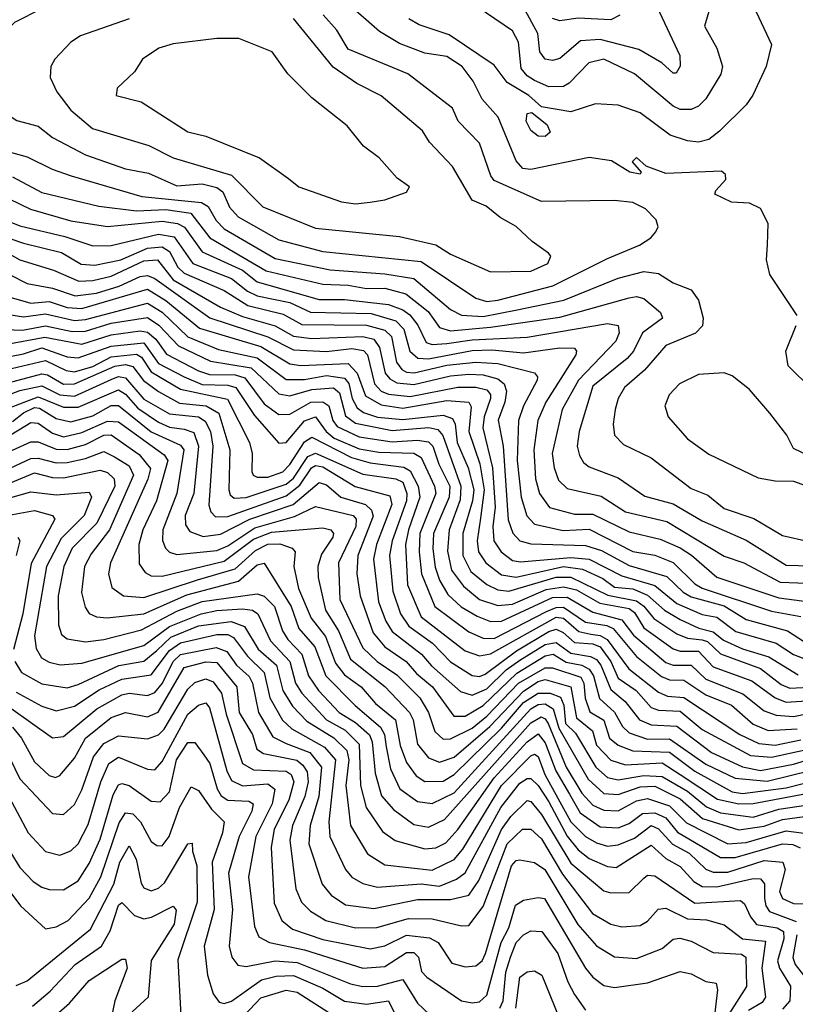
# Model space of a CAD drawing. Extents: x 1308313 to 1441400, y 959662 to 1036319.
# Tile 548 of 656: x 1411365 to 1413490, y 967916 to 970613. Entities that reach past the tile are written whole.
import ezdxf

# ---------------------------------------------------------------- set-up
doc = ezdxf.new("R2010")
doc.units = 0

msp = doc.modelspace()

# ---------------------------------------------------------------- linework, layer by layer
at = {"layer": '0CON10XD'}
for points in [[(1413089.3, 970695), (1413173.8, 970515), (1413174.7, 970485.3), (1413163.2, 970466.8), (1413155, 970466.7), (1413123.9, 970495), (1413061.1, 970531.1), (1412955, 970558.9), (1412901.8, 970555), (1412845, 970507), (1412825, 970501.6), (1412805, 970505.2), (1412790, 970525), (1412784.1, 970575), (1412745, 970647.1)], [(1413495, 969802.5), (1413420, 969915), (1413411.5, 969955), (1413413.9, 969996.1), (1413415.5, 970055), (1413395, 970096.2), (1413365, 970110), (1413315, 970112.9), (1413270, 970135), (1413272.5, 970145), (1413300, 970175), (1413299.1, 970189.1), (1413288, 970198), (1413135, 970191.2), (1413081.4, 970211.4), (1413055, 970235.5), (1413043.2, 970223.2), (1413067.5, 970195), (1413065, 970190), (1413036.7, 970195), (1412986.6, 970226.6), (1412925, 970235.3), (1412765, 970202.3), (1412743.1, 970205), (1412725, 970226.2), (1412675.9, 970345.9), (1412631.9, 970395), (1412607.3, 970445), (1412576.9, 970485), (1412535, 970512.5), (1412475, 970520.9), (1412405, 970547.7), (1412350.6, 970580.6), (1412256.7, 970663.3)], [(1413256.2, 970645), (1413240.8, 970595), (1413274.7, 970535), (1413290.6, 970485), (1413286, 970464), (1413245, 970396.4), (1413225, 970376.1), (1413205, 970366.9), (1413175, 970367), (1413155, 970376), (1413049.1, 970465), (1412965, 970504.8), (1412924.2, 970495), (1412870.8, 970439.2), (1412855, 970430), (1412815, 970429), (1412775, 970446.6), (1412755, 970459.1), (1412739.2, 970479.2), (1412731.7, 970551.7), (1412715, 970582.6), (1412595, 970664.2)], [(1411426.1, 970643.9), (1411350, 970605), (1411290.9, 970545), (1411262.1, 970465), (1411263.6, 970445), (1411276.4, 970415), (1411313.5, 970365), (1411356.7, 970336.7), (1411415, 970321.4), (1411455, 970290.7), (1411545, 970243.1), (1411655, 970204.6), (1411717.6, 970192.4), (1411795, 970157.7), (1411865, 970163), (1411905, 970153.1), (1411921.6, 970141.6), (1411939.8, 970099.8), (1411963, 970073), (1412075, 970010), (1412195, 969977.7), (1412465, 969950.3), (1412615, 969850.4), (1412645, 969840.9)], [(1413383.1, 970635), (1413424.4, 970545), (1413410, 970485), (1413373.6, 970406.4), (1413355, 970380), (1413282.4, 970307.6), (1413252.7, 970285), (1413225, 970277.6), (1413195, 970280.7), (1413147.1, 970297.1), (1413065, 970357.5), (1413005, 970379.3), (1412942.6, 970382.6), (1412875, 970360.2), (1412794.3, 970374.3), (1412760.3, 970405), (1412700.8, 970440.8), (1412665, 970488.1), (1412541.8, 970571.8), (1412459.2, 970599.2), (1412431.2, 970615)], [(1411665, 970615.3), (1411531.6, 970568.4), (1411505, 970551.8), (1411461.1, 970505), (1411450.4, 970485), (1411448.5, 970455), (1411466.7, 970415), (1411504.6, 970365), (1411563.8, 970315), (1411718.5, 970268.5), (1411785, 970234.2), (1411945, 970187.5), (1412030.6, 970100.6), (1412175, 970042.1), (1412405, 970019.3), (1412505, 969996.5), (1412545, 969970.5), (1412655, 969922.6)], [(1412655, 969922.6), (1412765, 969923.7), (1412812.2, 969945), (1412820, 969965), (1412813.8, 969973.8), (1412768.6, 970005), (1412725, 970046.5), (1412681.1, 970071.1), (1412642.6, 970102.6), (1412605, 970118.8), (1412550.7, 970210.7), (1412487.5, 970277.5), (1412468.7, 970308.7), (1412355, 970404.7), (1412288.5, 970438.5), (1412223.3, 970483.3), (1412115, 970616.5)], [(1412645, 969840.9), (1412675, 969844.7), (1412825.8, 969884.2), (1412975, 969959.1), (1413062.9, 969995), (1413094.2, 970015), (1413108, 970032), (1413114.4, 970045.6), (1413108.8, 970065), (1413079.3, 970095), (1413045, 970112.5), (1412995, 970117.8), (1412795, 970114.8), (1412665, 970172.7), (1412655.6, 970185.6), (1412624.7, 970275), (1412565.8, 970335), (1412550.7, 970370.7), (1412428.5, 970465), (1412265, 970532.3), (1412234, 970584), (1412196.5, 970626.5)], [(1413008.9, 970625), (1412985, 970612.8), (1412895, 970617), (1412845, 970610), (1412825, 970615.9)], [(1412285, 970108.9), (1412325, 970113.1), (1412365, 970119.1), (1412425, 970140.6), (1412432.5, 970155), (1412399.3, 970179.3), (1412350, 970235), (1412306.6, 970266.6), (1412262.4, 970322.4), (1412165, 970398.8), (1412099.7, 970465), (1412056.5, 970525), (1411965, 970561.2), (1411905, 970561.8), (1411785, 970546.5), (1411745.6, 970535), (1411701.5, 970505), (1411679.6, 970470.4), (1411632.2, 970425), (1411629.2, 970405), (1411697.7, 970387.7), (1411825, 970305.8), (1411875, 970293.6), (1412021.5, 970235), (1412101.7, 970178.3), (1412130, 970155), (1412246.4, 970113.6), (1412285, 970108.9)], [(1412805, 970293.3), (1412785, 970293.7), (1412765, 970309.2), (1412753, 970335), (1412755, 970355.7), (1412768.5, 970358.5), (1412809.7, 970325), (1412818.7, 970305), (1412805, 970293.3)], [(1411285.5, 970265), (1411385, 970237.6), (1411453.6, 970203.6), (1411505.7, 970185.7), (1411698.9, 970128.9), (1411862.5, 970112.5), (1411881.1, 970101.1), (1411902.8, 970062.8), (1411925, 970040), (1412065, 969958.8), (1412215, 969927.8), (1412365, 969916.8), (1412445, 969903.9), (1412545, 969819.3), (1412575, 969803.6), (1412635, 969799.6), (1412728.3, 969818.3), (1412855.4, 969844.6), (1413005, 969905.1), (1413075, 969922.8), (1413115, 969918.1), (1413155, 969892.5), (1413205, 969872.5), (1413224.7, 969845), (1413237.4, 969795), (1413236, 969774), (1413216.2, 969753.9), (1413135, 969720.5), (1413077, 969653), (1413021.9, 969605), (1413004.8, 969575.2), (1412996.5, 969545), (1412990.5, 969505), (1412994.4, 969474.4), (1413019, 969449), (1413095, 969412.9), (1413205, 969329), (1413250.2, 969310.2), (1413295, 969273.7), (1413376.7, 969246.7), (1413455, 969199.6), (1413526.7, 969183.3)], [(1411345, 970182.8), (1411425, 970140), (1411581.8, 970101.8), (1411685, 970089.6), (1411765, 970093.3), (1411833.2, 970083.2), (1411885.8, 970015.8), (1412040, 969925), (1412195, 969888.2), (1412265, 969885.8), (1412315, 969876.7), (1412365, 969877.9), (1412422.4, 969862.4), (1412483.8, 969813.8), (1412515, 969769.4), (1412545, 969760.4), (1412655, 969770.2), (1412845, 969798.2), (1413035, 969851.4), (1413055, 969854.5), (1413075, 969848.8), (1413120.8, 969810.8), (1413125.8, 969795), (1413071, 969755), (1413046.4, 969705), (1413029.5, 969685), (1412935, 969608.6), (1412897.9, 969485), (1412892.4, 969445), (1412898.9, 969418.9), (1412909.7, 969399.7), (1412925, 969388.2), (1413005, 969357.8), (1413077.9, 969307.9), (1413155, 969287.1), (1413235, 969240.3), (1413355, 969186.9), (1413465, 969118.8), (1413566, 969116)], [(1411155, 970132), (1411365, 970048), (1411488.6, 970018.6), (1411565, 969993.4), (1411615, 969994.4), (1411745, 970025.1), (1411788.3, 970018.3), (1411839.2, 969945), (1411945, 969903.9), (1411989.1, 969869.1), (1412015, 969856.7), (1412105, 969837.9), (1412161.3, 969811.3), (1412327.7, 969807.7), (1412395, 969787.6), (1412417.3, 969765), (1412433.6, 969705), (1412456, 969686), (1412485, 969684.1), (1412605, 969706.4), (1412658.2, 969708.2), (1412745, 969700.6), (1412845, 969714.1), (1412885, 969712.9), (1412890.9, 969705), (1412888.7, 969695), (1412806.2, 969565), (1412784.9, 969515), (1412773.5, 969435), (1412778.2, 969355), (1412789.4, 969315), (1412816.3, 969276.3), (1412885, 969258.5), (1412935, 969258.5), (1413035, 969209.9), (1413119.9, 969189.9), (1413175, 969166.3), (1413206, 969146), (1413275, 969085.6), (1413445, 969029.4), (1413528.6, 969018.6)], [(1411305, 970136.4), (1411393.9, 970093.9), (1411505, 970061.6), (1411605, 970046.4), (1411755, 970060.7), (1411797.5, 970055), (1411816.2, 970045), (1411865, 969977.4), (1411975, 969927), (1412015.2, 969895), (1412185, 969846.4), (1412255, 969846.7), (1412375, 969833.2), (1412415, 969818.2), (1412434.2, 969804.2), (1412456, 969776), (1412478.8, 969728.8), (1412495, 969723), (1412535, 969725.7), (1412605, 969735.8), (1412755, 969743.2), (1412975, 969780.5), (1413004.5, 969775), (1413007.2, 969755), (1412998.1, 969731.9), (1412895.6, 969625), (1412851.1, 969545), (1412823.5, 969425), (1412829, 969385), (1412841.6, 969351.6), (1412865, 969329), (1412957.7, 969307.7), (1413024.6, 969265), (1413137.9, 969238), (1413295, 969143.6), (1413349.4, 969125), (1413448.3, 969071.7), (1413545, 969068.4)], [(1411035, 970116.6), (1411375, 970000.5), (1411478.9, 969975), (1411533.3, 969943.3), (1411570.8, 969940.8), (1411641.8, 969955), (1411715, 969987.3), (1411755, 969990.4), (1411775, 969977.8), (1411798, 969935), (1411815, 969918.6), (1411925, 969871), (1411989.6, 969829.6), (1412086.7, 969806.7), (1412137.8, 969777.8), (1412315, 969776.4), (1412365, 969762.1), (1412383.4, 969745), (1412397.6, 969675), (1412411.4, 969655), (1412425, 969647.1), (1412445.6, 969645.6), (1412535, 969666.2), (1412615, 969675.2), (1412675, 969670.7), (1412775.8, 969645.8), (1412783.8, 969635), (1412782.9, 969625), (1412745.1, 969554.9), (1412731.7, 969515), (1412727.8, 969405)], [(1411315, 969983.8), (1411365, 969955.1), (1411456.9, 969926.9), (1411526.3, 969896.3), (1411565, 969898.2), (1411615, 969910.3), (1411705, 969952.6), (1411742, 969955), (1411785, 969900.6), (1411915, 969825.3), (1411975, 969799.8), (1412065, 969774.7), (1412115, 969746.4), (1412165, 969739.5), (1412305, 969744.9), (1412335, 969737.8), (1412350.9, 969715), (1412366.6, 969645), (1412379.2, 969629.2), (1412398.5, 969618.5), (1412445, 969613.7), (1412545, 969637.1), (1412595, 969642.2), (1412635, 969639.8), (1412675, 969628.8), (1412692.1, 969615), (1412698.2, 969595), (1412694.4, 969565), (1412675.8, 969515.8), (1412689.1, 969445), (1412703, 969243), (1412716.2, 969206.2), (1412735.6, 969185.6), (1412765, 969176.8), (1412915, 969172.3), (1412958.8, 969158.8), (1413035, 969118.1), (1413137.9, 969087.9), (1413182.4, 969045), (1413205, 969031.8), (1413295, 969007.4), (1413355, 968970.1), (1413468.6, 968938.6), (1413515, 968908.6)], [(1411335, 969916), (1411385, 969890.3), (1411455, 969877.4), (1411516.8, 969856.8), (1411575, 969864), (1411637.4, 969882.6), (1411695, 969909.6), (1411715, 969911.9), (1411735, 969903.9), (1411886, 969796), (1412044.5, 969744.5), (1412115, 969708.6), (1412205, 969704), (1412275, 969712.2), (1412307, 969707), (1412317.4, 969695), (1412336.6, 969615), (1412355, 969595.6), (1412375, 969587), (1412435, 969581.1), (1412565, 969606.6), (1412615, 969606.6), (1412645, 969598.6), (1412655, 969586.5), (1412654.7, 969575), (1412637.4, 969525), (1412634, 969495), (1412660.3, 969385), (1412667.5, 969277.5), (1412660.9, 969225), (1412663.6, 969185), (1412683.8, 969155), (1412715, 969131.4), (1412737.4, 969127.4), (1412875, 969139.8), (1412925.3, 969135.3), (1413015, 969089.2), (1413105, 969062.9), (1413165, 969013.7), (1413235, 968983.3), (1413275, 968976.2), (1413327.1, 968937.1), (1413437.6, 968905), (1413485, 968873.9), (1413525, 968858.1)], [(1411335, 969853.4), (1411395, 969836.6), (1411425, 969839.5), (1411445, 969841), (1411495, 969824.2), (1411535, 969822.2), (1411715, 969874.5), (1411765, 969843.8), (1411857.5, 969767.5), (1412025, 969717.5), (1412105, 969670.1), (1412135, 969665.9), (1412265, 969671.4), (1412289.5, 969645), (1412312.6, 969582.6), (1412355, 969557.5), (1412415, 969549.1), (1412535, 969569.7), (1412595.5, 969565.5), (1412602.2, 969552.2), (1412595.5, 969485), (1412626, 969396), (1412637.9, 969325), (1412627.2, 969247.2), (1412618.3, 969185), (1412622.1, 969155), (1412641.6, 969125), (1412685, 969092.2), (1412725, 969085.5), (1412855, 969114.7), (1412907.3, 969107.3), (1412962.4, 969082.4), (1412995, 969058.3), (1413045, 969053.8), (1413085, 969036.5), (1413131.3, 968995), (1413175, 968969.4), (1413225.8, 968945.8), (1413265, 968936.2), (1413293.4, 968913.4), (1413345, 968889.4), (1413417.1, 968867.1), (1413498.1, 968818.1)], [(1411335.1, 969805.1), (1411375, 969798.7), (1411435, 969807.3), (1411515, 969788.5), (1411545, 969791.3), (1411715, 969836.2), (1411755, 969811.5), (1411825, 969744.5), (1411909.3, 969709.3), (1412015, 969686.7), (1412095, 969627.6), (1412145, 969627.5)], [(1411325, 969764.3), (1411372.1, 969762.1), (1411435, 969774.2), (1411508.6, 969758.6), (1411545, 969759.8), (1411615, 969781.4), (1411715, 969796.7), (1411746.3, 969776.3), (1411799.5, 969719.5), (1411887.1, 969677.1), (1411999.3, 969659.3), (1412075, 969587.6), (1412105, 969582.7), (1412165, 969599.7), (1412225, 969604.1), (1412241.2, 969591.2), (1412257.3, 969527.3), (1412285, 969507.3), (1412385, 969487.7), (1412485.4, 969495.4), (1412510.6, 969490.6), (1412524.2, 969474.2), (1412573.3, 969335), (1412572, 969298), (1412541.3, 969215), (1412536.8, 969156.8), (1412548.3, 969105), (1412580.7, 969060.7), (1412624.8, 969025), (1412675, 969008.5), (1412715, 969012), (1412807.8, 969052.2), (1412855, 969059.4), (1412890.7, 969050.7), (1412954.3, 969014.3), (1413035, 968999.5), (1413049, 968989), (1413075, 968947.3), (1413155, 968889.4), (1413175, 968883.1), (1413225, 968882.6), (1413265, 968839.8), (1413371.4, 968801.4), (1413434.8, 968754.8), (1413465, 968743.3), (1413535, 968748.3)], [(1413535, 969600.4), (1413470.3, 969665), (1413464.2, 969705), (1413492.3, 969775)], [(1411325, 969723.1), (1411433.4, 969743.4), (1411535, 969724.4), (1411615, 969749.9), (1411695, 969760.2), (1411715, 969756.6), (1411738, 969738), (1411766.7, 969696.7), (1411855, 969651.3), (1411885, 969641.1), (1411955, 969639.8), (1411981.8, 969631.8), (1412035, 969560.9), (1412075, 969531.7), (1412105, 969532.2), (1412162.2, 969565), (1412195, 969565.9), (1412211.6, 969555), (1412222.8, 969515), (1412235, 969498.1), (1412295, 969470), (1412385, 969456.2), (1412455, 969461.5), (1412485, 969456.8), (1412496.8, 969445), (1412513.1, 969395), (1412543.8, 969335), (1412541.2, 969305), (1412498.5, 969205), (1412496.4, 969163.6), (1412502.9, 969112.9), (1412515, 969077.1), (1412538, 969038), (1412574.8, 969004.8), (1412618.5, 968978.5), (1412655, 968964.4), (1412685, 968965.3), (1412825, 969029.8), (1412865, 969031), (1412935, 968989.5), (1413015, 968969.3), (1413046.5, 968926.5), (1413135, 968852.3), (1413155, 968844.7), (1413205, 968845.1), (1413245, 968806), (1413346.3, 968766.3), (1413405, 968719.7), (1413437.6, 968707.6), (1413485, 968703.7), (1413525, 968712.3)], [(1411303.8, 969683.8), (1411375, 969697.2), (1411425, 969714), (1411495, 969689.4), (1411525, 969686.6), (1411615, 969718.5), (1411705, 969727.7), (1411745, 969671.5), (1411815.6, 969635), (1411865, 969613.9), (1411935, 969612), (1411957.3, 969605), (1412008.4, 969528.4), (1412075, 969452.5), (1412095, 969454.8), (1412145, 969514.1), (1412175, 969525.4), (1412204.8, 969484.8), (1412226.3, 969466.3), (1412295, 969437.5), (1412348.4, 969428.4), (1412445, 969425.6), (1412465, 969413.7), (1412501.1, 969335), (1412504.6, 969315), (1412460.9, 969205), (1412458.9, 969155), (1412465.7, 969095), (1412502.7, 969005), (1412595, 968936.4), (1412635, 968919), (1412665, 968917.8), (1412808.1, 968991.9), (1412835, 969002.9), (1412855, 969003.7), (1412915, 968962.3), (1412973.4, 968953.4), (1412991.4, 968945), (1413055, 968868.2), (1413123.3, 968813.3), (1413145, 968804.2), (1413185, 968803.5), (1413245, 968763.8), (1413315.6, 968735), (1413375, 968683.2), (1413415.3, 968665.3), (1413495, 968670)], [(1411295, 969646.2), (1411435, 969679.2), (1411492.2, 969652.2), (1411515, 969648.7), (1411565, 969662.7), (1411615, 969689.7), (1411685, 969696.4), (1411698.2, 969688.2), (1411725, 969648.2), (1411805, 969600.5), (1411933.7, 969573.7), (1411964.1, 969514.1)], [(1411305, 969610.6), (1411425, 969643.1), (1411440.5, 969640.5), (1411485, 969614.7), (1411515, 969615.1), (1411625, 969663.7), (1411655, 969668.5), (1411675, 969663.2), (1411704.2, 969624.2), (1411744.6, 969594.6), (1411802.6, 969562.6), (1411876.1, 969555), (1411910.5, 969535), (1411940.3, 969435), (1411937.9, 969325), (1411941.5, 969311.5), (1411952.3, 969302.3), (1411985, 969303.8), (1412095, 969340.4), (1412115, 969356.6), (1412153.8, 969416.2), (1412174.9, 969425.1), (1412305, 969368.2), (1412395.5, 969355.5), (1412415, 969345.7), (1412425.5, 969315), (1412424.9, 969295), (1412385.7, 969185), (1412377.6, 969145), (1412387.1, 969047.1), (1412408, 968985), (1412431.2, 968951.2), (1412495.8, 968905), (1412545, 968854.1), (1412605, 968816.6), (1412625, 968813.4), (1412640, 968820)], [(1411305, 969574.4), (1411365, 969597.2), (1411425, 969610.2), (1411475, 969585.5), (1411515, 969581.9), (1411615, 969627.2), (1411635, 969635.7), (1411655, 969631.8), (1411705, 969573.3), (1411775, 969533.3), (1411854.9, 969524.9), (1411873.3, 969513.3), (1411887.5, 969485), (1411894.1, 969445), (1411883.4, 969283.4), (1411888, 969265), (1411901.2, 969251.2), (1411935, 969251.8), (1412095, 969308.9), (1412132.5, 969337.5), (1412164.1, 969385), (1412175, 969391.8), (1412195, 969388.3), (1412283.7, 969333.7), (1412378.6, 969308.6), (1412384.4, 969285), (1412342.6, 969175), (1412334.2, 969135), (1412348, 969018), (1412367.6, 968965), (1412385, 968937.3), (1412465.7, 968875), (1412492.7, 968842.7), (1412572.6, 968772.6), (1412605, 968762.6), (1412645, 968779.5), (1412698, 968832), (1412735, 968858), (1412805, 968901.2), (1412835, 968907.1), (1412875, 968877.9), (1412928.5, 968868.5), (1412945, 968860.1), (1412957.3, 968845), (1412985, 968777.9), (1413023.7, 968745), (1413063.2, 968695), (1413095, 968681.2), (1413165, 968677.3), (1413260.7, 968605), (1413345, 968565.7), (1413395, 968556), (1413485, 968573.4), (1413575, 968600.8)], [(1412145, 969627.5), (1412205, 969637.8), (1412255, 969630.5), (1412266.5, 969616.5), (1412276.1, 969575), (1412289.7, 969549.7), (1412307.1, 969537.1), (1412345, 969524.1), (1412415, 969518), (1412525, 969530), (1412550.8, 969520.7), (1412558.4, 969505), (1412563.7, 969455), (1412593.6, 969385), (1412608.8, 969325), (1412605.9, 969295), (1412579, 969205), (1412578.9, 969145), (1412601.2, 969101.2), (1412645, 969065.4), (1412675, 969050.8), (1412705, 969047.1), (1412835, 969085.7), (1412875, 969085.5), (1412976.3, 969036.3), (1413055, 969020.5), (1413075, 969006.1), (1413102.2, 968972.2), (1413165, 968930.1), (1413195, 968918.8), (1413234.4, 968914.4), (1413249.4, 968909.4), (1413285, 968875.6), (1413395, 968835.7), (1413451.5, 968791.5), (1413475, 968781.4), (1413545, 968785.4)], [(1413615, 969302.5), (1413620, 969305), (1413599.3, 969329.3), (1413575, 969377.5), (1413555, 969387.5), (1413525, 969419.2), (1413485, 969438), (1413466.5, 969475), (1413420.6, 969535), (1413365, 969599.5), (1413317, 969637), (1413295, 969645.4), (1413225, 969640.8), (1413172.5, 969615), (1413144.6, 969585), (1413132.7, 969555), (1413141.9, 969525), (1413194.6, 969465), (1413252.8, 969422.8), (1413388.3, 969358.3), (1413435, 969349.4), (1413485, 969348.6), (1413615, 969302.5)], [(1411315, 969541.8), (1411415, 969580.1), (1411485, 969551.5), (1411525, 969551.6), (1411635, 969599), (1411655, 969587.4), (1411688.3, 969548.3), (1411745, 969510.6), (1411775, 969496.6), (1411815, 969491.6), (1411842.1, 969482.1), (1411854.7, 969445), (1411842.2, 969315), (1411818, 969255), (1411819.1, 969229.1), (1411830.6, 969210.6), (1411867.3, 969197.3), (1411915, 969203.2), (1411995, 969244.5), (1412114.2, 969285), (1412185, 969345.2), (1412205, 969339), (1412244.9, 969304.9), (1412312.5, 969285), (1412329.1, 969269.1), (1412333, 969253), (1412291.5, 969145), (1412288.5, 969095), (1412297.8, 969035), (1412333.7, 968933.7), (1412365.5, 968895), (1412423.5, 968855), (1412451.8, 968821.8), (1412495.5, 968785), (1412554, 968705), (1412585, 968704.6), (1412635, 968734.6), (1412727.1, 968822.9), (1412805, 968870.1), (1412826.2, 968875), (1412862.6, 968852.6), (1412905, 968844.7), (1412925, 968834), (1412936.8, 968815), (1412953.7, 968753.7), (1412995, 968716.3), (1413016.9, 968676.9), (1413035, 968659.3), (1413085, 968641.9), (1413145, 968642.5), (1413245, 968573.6), (1413325, 968534.7), (1413413, 968527), (1413535, 968556.9)], [(1411345, 969512), (1411375, 969536.3), (1411405, 969550.5), (1411418.5, 969548.5), (1411465, 969520.2), (1411505, 969511.2), (1411565, 969527.6), (1411615, 969556), (1411635, 969556.3), (1411725, 969483.7), (1411805, 969447.3), (1411814, 969435), (1411795.6, 969315), (1411756.5, 969215), (1411755.8, 969185.8), (1411763.8, 969165), (1411775, 969154.3), (1411795, 969148.3), (1411905, 969158.8), (1411935, 969171.7), (1412008.7, 969221.3), (1412117.7, 969252.3), (1412175, 969279.5), (1412278.7, 969255), (1412287, 969245), (1412285.9, 969225), (1412237.9, 969125), (1412242.1, 969025), (1412305, 968892), (1412344.5, 968855), (1412398.2, 968818.2), (1412461, 968755), (1412485.3, 968715.3), (1412502.5, 968662.5), (1412525, 968641.5), (1412545, 968642.7), (1412605, 968671.7), (1412645, 968704.6), (1412731.6, 968795), (1412805, 968837.8), (1412825, 968837), (1412902, 968812), (1412910.8, 968795), (1412914.1, 968754.1)], [(1411325, 969467), (1411395, 969509.1), (1411415, 969507.3), (1411455, 969479.9), (1411485, 969470.6), (1411535, 969482.5), (1411605, 969513.3), (1411635, 969511), (1411760.8, 969420.8), (1411770.2, 969405), (1411739.9, 969295), (1411702, 969215), (1411690.7, 969175), (1411692.3, 969122.3), (1411708.7, 969098.7), (1411725, 969089), (1411755, 969088.3), (1411925, 969129.9), (1412005, 969189.5), (1412055, 969208.9), (1412195, 969220.6), (1412217.3, 969215), (1412224.7, 969205), (1412222.4, 969195), (1412191.5, 969148.5), (1412182, 969115), (1412182.4, 969085), (1412202.6, 968995), (1412238.4, 968938.4), (1412271.5, 968861.5), (1412365, 968786.5), (1412433.2, 968715), (1412442.7, 968695), (1412455, 968628.2), (1412485, 968591.1), (1412515, 968578.8), (1412555, 968593), (1412653.3, 968676.7), (1412745, 968773.6), (1412785, 968800.2), (1412805, 968805.6), (1412875.4, 968785), (1412890.5, 968700.5), (1412934.2, 968665), (1412945.1, 968625.1), (1412984.8, 968584.8), (1413025, 968571.5), (1413125, 968577.2), (1413175, 968545.3)], [(1411964.1, 969514.1), (1411994.5, 969455), (1412001.6, 969425), (1412001.2, 969375), (1412004.9, 969364.8), (1412015, 969359.8), (1412045, 969360.1), (1412085.5, 969374.5), (1412105, 969394.6), (1412145, 969456.6), (1412165, 969469.3), (1412273.7, 969413.7), (1412325, 969398.9), (1412417.2, 969387.2), (1412435, 969376.7), (1412456.7, 969335), (1412461, 969305), (1412429.8, 969215), (1412422, 969175), (1412427, 969065), (1412465, 968977), (1412585, 968883.8), (1412625, 968870), (1412655, 968875.5), (1412835, 968976), (1412855, 968973.7), (1412896.7, 968936.7), (1412929.5, 968929.5), (1412955.7, 968925.6), (1412974.9, 968915), (1413034.2, 968834.3), (1413115, 968771.1), (1413140, 968760), (1413185, 968756), (1413338.5, 968655), (1413390.4, 968630.4), (1413435.3, 968625.3), (1413505, 968640.1)], [(1411315, 969419.9), (1411395, 969456.7), (1411415, 969456.1), (1411465, 969436.2), (1411495, 969435.9), (1411545, 969449.5), (1411595, 969474.4), (1411615, 969475.7), (1411691.8, 969421.8), (1411723.4, 969383.4), (1411716.2, 969353.8), (1411613.7, 969125), (1411608.1, 969095), (1411617.4, 969057.4), (1411649.4, 969035), (1411705, 969030.2), (1411851.6, 969078.4), (1411955, 969108.3), (1412011, 969159), (1412045, 969176.5), (1412077.4, 969177.4), (1412111.6, 969165), (1412119.5, 969155), (1412115.6, 969115), (1412128.8, 969055), (1412163.5, 968973.5), (1412202.8, 968922.8), (1412230.5, 968850.5), (1412255, 968818.4), (1412300.3, 968785), (1412340, 968740), (1412394.3, 968695), (1412407.3, 968625), (1412425, 968578.1), (1412451.1, 968541.1), (1412475, 968526.1), (1412525, 968526.6), (1412555, 968544.9), (1412685, 968672.4), (1412745, 968742), (1412785, 968767.5), (1412818, 968768), (1412846.7, 968756.6), (1412855.8, 968735), (1412860.4, 968685), (1412888, 968658), (1412943.1, 968565), (1412975, 968536.7), (1413005, 968530.8), (1413075, 968542.7), (1413125, 968539.5), (1413195, 968499.8), (1413246.7, 968456.7), (1413285, 968439.9), (1413375, 968428.4), (1413445, 968450.6), (1413556.7, 968466.7)], [(1411325, 969378.1), (1411395, 969410.4), (1411415, 969411.5), (1411465, 969399.1), (1411495, 969400.2), (1411545, 969411), (1411595, 969430.2), (1411624.6, 969415.4), (1411665, 969390.7), (1411676.8, 969365), (1411610.6, 969215), (1411560.2, 969149.8), (1411542, 969115), (1411533.6, 969043.6), (1411543.9, 969003.9), (1411555, 968986), (1411575, 968976.9), (1411604.2, 968974.2), (1411705, 968984.9), (1411823.1, 969036.9), (1411963.9, 969075), (1412015, 969119.2), (1412035, 969124.2), (1412108.7, 969005), (1412129.9, 968945), (1412173.3, 968895), (1412203.6, 968815), (1412284.2, 968734.2), (1412353.5, 968675), (1412363.9, 968655), (1412369, 968621), (1412381, 968561), (1412406.3, 968506.3), (1412455, 968471), (1412495, 968465.5), (1412555, 968495.3), (1412765, 968724.9), (1412785, 968737.1), (1412805, 968738.4), (1412826.2, 968725), (1412842.4, 968672.4), (1412922.5, 968532.5), (1412965, 968493.5), (1413005, 968490.5), (1413065, 968511.5), (1413105, 968513.1), (1413175, 968478.7), (1413235.5, 968425), (1413335, 968393.8), (1413405, 968404), (1413455, 968422.1), (1413515, 968430.4)], [(1412727.8, 969405), (1412739.2, 969305), (1412754.1, 969254.1), (1412775, 969230.8), (1412853.9, 969213.9), (1412925, 969217.2), (1413045, 969156), (1413105, 969145.9), (1413155, 969125.6), (1413215, 969067.1), (1413235, 969055.3), (1413425, 968992.5), (1413505, 968977.8)], [(1411235, 969301.3), (1411405, 969371.6), (1411455, 969358.9), (1411485, 969357.9), (1411585, 969379), (1411605, 969372.3), (1411623.3, 969355), (1411625.1, 969335), (1411576.2, 969233.8), (1411508.7, 969165), (1411485.7, 969115), (1411469.7, 969035), (1411470.6, 968955), (1411479, 968929), (1411495, 968916.7), (1411545, 968908.9), (1411595, 968915.1), (1411698.8, 968941.2), (1411795, 968992.9), (1411865, 969018.8), (1412015, 969039.7), (1412035, 969033.4), (1412062.9, 969005), (1412085, 968938.9), (1412099, 968915), (1412137.6, 968875), (1412156.2, 968815), (1412183.8, 968775), (1412240.2, 968715), (1412285, 968687.4), (1412323.5, 968653.5), (1412330.9, 968635), (1412338.4, 968548.4), (1412356.5, 968486.5), (1412389, 968449), (1412445, 968407.8), (1412485, 968401), (1412528.3, 968421.7), (1412765, 968686.7), (1412793.3, 968703.3), (1412805, 968697.8), (1412812.5, 968685), (1412862.5, 968565), (1412905, 968493.9), (1412935, 968461.5), (1412965, 968447.4), (1413004.3, 968445.7), (1413055, 968473.3), (1413085, 968479.8), (1413145, 968459.6), (1413192.3, 968412.3), (1413305, 968355.1), (1413355, 968358.9), (1413465, 968390.6), (1413535, 968382)], [(1411315, 969297.1), (1411395, 969319.7), (1411465, 969311.6), (1411555, 969318.8), (1411561.4, 969305), (1411540.9, 969255), (1411478.4, 969191.6), (1411437.9, 969115), (1411404.9, 968924.9), (1411410, 968890), (1411424.7, 968865), (1411445, 968852.8), (1411475.4, 968845.4), (1411535, 968849.9), (1411705, 968898.5), (1411775, 968950.3), (1411861.6, 968985), (1411904.5, 968994.5), (1411975, 968998.6), (1412002.5, 968995), (1412017.5, 968985), (1412051.7, 968911.7), (1412105.3, 968855), (1412120.9, 968795), (1412137.5, 968767.5), (1412205.4, 968695), (1412256.5, 968666.5), (1412295, 968628.5), (1412299, 968515), (1412314.3, 968454.3), (1412359, 968389), (1412393.9, 968363.9), (1412475, 968341.1), (1412505, 968344.3), (1412532.3, 968357.7), (1412565, 968394.1), (1412665, 968536.1), (1412755, 968634.7), (1412785, 968656.3), (1412805, 968632), (1412833.4, 968555), (1412871, 968491), (1412900.5, 968440.5), (1412955, 968401.9), (1413005, 968398.8), (1413035, 968411.2), (1413071.4, 968438.6), (1413105, 968440.2), (1413135, 968426), (1413167.6, 968387.6), (1413285, 968317.4), (1413325, 968317.7), (1413455, 968355.4), (1413483.4, 968353.4), (1413503.8, 968343.8)], [(1411325, 969253.8), (1411405, 969268.3), (1411454.8, 969254.8), (1411461.4, 969245), (1411396.4, 969123.6), (1411373.1, 968985), (1411347.4, 968887.4)], [(1411359.2, 969195), (1411364.7, 969185), (1411355.3, 969144.7)], [(1411351.6, 968855), (1411369.6, 968825), (1411425, 968793.9), (1411495, 968782.9), (1411525, 968791.4), (1411636, 968844), (1411705, 968855.7), (1411740.6, 968885), (1411778.4, 968921.6), (1411855, 968952.4), (1411943.9, 968963.9), (1411980.8, 968950.8), (1412018.4, 968888.4), (1412068.3, 968845), (1412085.7, 968775.7), (1412112.2, 968732.2), (1412151.4, 968691.4), (1412225.8, 968645.8), (1412261.2, 968611.2), (1412266.2, 968585), (1412258.6, 968515), (1412271.3, 968405), (1412317.8, 968327.8), (1412365, 968297.8), (1412495, 968282.8), (1412555, 968311.9), (1412579, 968341), (1412685.1, 968515), (1412765, 968596.1), (1412775, 968600.5), (1412785, 968594.7), (1412804, 968545), (1412875, 968415.5), (1412914.8, 968375), (1412945, 968357.5), (1412975, 968348.8), (1413005, 968352.1), (1413049.4, 968370.6), (1413095, 968405.1), (1413115, 968396.7), (1413154, 968354), (1413199.6, 968329.6), (1413245, 968286), (1413265, 968277.4), (1413305, 968277.8), (1413405, 968309.2), (1413455.6, 968305), (1413462.2, 968285), (1413447.1, 968225), (1413454.8, 968205), (1413485, 968191.7), (1413535, 968190.5)], [(1412640, 968820), (1412726.4, 968883.6), (1412815, 968937.1), (1412835, 968943.1), (1412854.3, 968934.3), (1412885, 968906.5), (1412935, 968903.4), (1412955, 968894.7), (1412984.8, 968855), (1413005, 968809.5), (1413053.7, 968775), (1413095, 968728.8), (1413115, 968721.7), (1413175, 968718.3), (1413235, 968668.5), (1413367.6, 968597.6), (1413425, 968592.3), (1413517.3, 968612.7)], [(1411355, 968770.3), (1411425, 968732.7), (1411465, 968719.5), (1411515, 968732.2), (1411582.7, 968777.3), (1411645, 968806.4), (1411725, 968817.9), (1411775.6, 968885), (1411805, 968905.4), (1411905, 968928.4), (1411935, 968928.4), (1411950.6, 968920.6), (1411989, 968869), (1412034.7, 968825), (1412049.9, 968755), (1412085, 968693.8), (1412110.5, 968670.5), (1412200.2, 968620.2), (1412229.7, 968585), (1412212.1, 968415), (1412214.9, 968374.9), (1412257.4, 968285), (1412275, 968264.2), (1412305, 968246.4), (1412345, 968236.6), (1412464.5, 968245.5), (1412515, 968239.5), (1412561.4, 968258.6), (1412585, 968275.9), (1412683.2, 968455), (1412735, 968521.6), (1412755, 968534.6), (1412765, 968533.8), (1412785, 968515.1), (1412815, 968470), (1412865, 968376.2), (1412895, 968338.8), (1412925.3, 968315.3), (1412975, 968293), (1412999.2, 968290.8), (1413095, 968351.5), (1413135, 968315.4), (1413175, 968293.2), (1413211.9, 968251.9), (1413235, 968238.7), (1413275, 968237.3), (1413375, 968260.2), (1413395, 968258.9), (1413405.5, 968245.5), (1413405.9, 968205), (1413408.9, 968185), (1413419.4, 968169.4), (1413492.2, 968142.2)], [(1411279.4, 968769.4), (1411455, 968645.2), (1411485, 968649.6), (1411576.2, 968725), (1411645, 968763.7), (1411665, 968768.1), (1411715, 968761.7), (1411735, 968769.9), (1411756.4, 968795), (1411785.6, 968855), (1411805, 968874), (1411903.1, 968893.1), (1411932.2, 968882.2), (1411959.2, 968845), (1411993.9, 968813.9), (1412002.9, 968795), (1412018.8, 968715), (1412058.5, 968648.5), (1412095, 968630), (1412159.8, 968605), (1412192.1, 968565), (1412184.5, 968485), (1412160.2, 968405), (1412157.4, 968355), (1412193.5, 968245), (1412218.6, 968215), (1412257.7, 968187.7), (1412335, 968178.3), (1412455, 968202.4), (1412545, 968202.9), (1412595, 968214.1), (1412622.8, 968255), (1412685.1, 968394.9), (1412710.3, 968429.7), (1412755, 968473.8), (1412765, 968471), (1412795, 968435.5), (1412875, 968302.1), (1412965, 968226.7), (1412985, 968221), (1413035, 968222.1), (1413075, 968261.2), (1413085, 968269.2), (1413105, 968267.5), (1413215, 968193), (1413339.7, 968199.7), (1413351.2, 968191.2), (1413367.2, 968155), (1413384, 968134), (1413440, 968125), (1413458.1, 968115), (1413458.9, 968095), (1413441.7, 968035), (1413447, 968015), (1413476.5, 967965), (1413475.5, 967925), (1413455, 967901.8)], [(1411345.2, 968675), (1411369.7, 968645), (1411405, 968579.7), (1411445, 968542), (1411462.9, 968537.1), (1411475, 968542), (1411515, 968590), (1411544.9, 968645), (1411615, 968700.9), (1411655, 968715.4), (1411715, 968703), (1411744.2, 968715.8), (1411815, 968838.2), (1411875, 968853.8), (1411905, 968851.8), (1411959.6, 968785), (1411966.5, 968715), (1412002.6, 968655), (1412014.1, 968614.1), (1412032.6, 968602.6), (1412124, 968584), (1412141, 968571), (1412152.3, 968552.3), (1412154.9, 968525), (1412146.1, 968485), (1412112.2, 968405), (1412105.1, 968365), (1412121.8, 968231.8), (1412137, 968195), (1412161.1, 968171.1), (1412203.3, 968145), (1412285, 968124.6), (1412343.7, 968126.3), (1412429.8, 968150.2), (1412495, 968149.4), (1412575, 968130.3), (1412595, 968131.1), (1412635, 968183.7), (1412700.1, 968355), (1412742.2, 968395), (1412765, 968395.2), (1412795, 968368.9), (1412852.5, 968272.5), (1412934.3, 968164.3), (1412985, 968134.7), (1413015, 968128.1), (1413065, 968131), (1413085, 968142.9), (1413114, 968176), (1413135, 968178.6), (1413195, 968149.8), (1413247.1, 968147.1), (1413295, 968133.5), (1413345.4, 968095), (1413408.6, 968088.6), (1413398.7, 968015), (1413408.7, 967935), (1413399.2, 967920.8), (1413361.6, 967898.4)], [(1411308.3, 968648.3), (1411365, 968532.9), (1411455, 968437.9), (1411485, 968435.3), (1411515, 968463.2), (1411535, 968502.7), (1411566.6, 968593.4), (1411595, 968630.3), (1411635, 968651), (1411715, 968642.7), (1411745, 968653.4), (1411760.5, 968669.5), (1411825, 968778.8), (1411845, 968796.9), (1411875, 968807), (1411895, 968798.7), (1411917.6, 968767.6), (1411930.1, 968710.1), (1411975.2, 968575), (1412005, 968557.6), (1412094.6, 968554.6), (1412108.5, 968545), (1412115.7, 968525)], [(1412914.1, 968754.1), (1412926.8, 968716.8), (1412965, 968693.8), (1412980.5, 968645), (1413005, 968625.1), (1413045, 968610.4), (1413145, 968606.3), (1413215, 968554.2), (1413317.5, 968497.5), (1413345, 968492.8), (1413465, 968508.8), (1413555, 968531.5)], [(1411296.4, 968555), (1411387.8, 968385), (1411435, 968334.2), (1411475, 968324.2), (1411505, 968335.7), (1411525, 968355.2), (1411552.3, 968407.7), (1411587.4, 968525), (1411609.3, 968575), (1411635, 968592.7), (1411715, 968559.3), (1411735, 968557.5), (1411755, 968580.3), (1411825, 968710.2), (1411855, 968735.2), (1411875, 968741.2), (1411885, 968728.2), (1411932.5, 968555), (1411945, 968528.7), (1411975, 968514.2), (1412045, 968519.8), (1412063.4, 968505), (1412056.2, 968465), (1412011.4, 968375), (1411991.8, 968265), (1412008.3, 968128.3), (1412020.1, 968100.1), (1412048.9, 968085), (1412145, 968065.1), (1412305, 968014.4), (1412365, 968018.8), (1412425, 968057.9), (1412445, 968057.9)], [(1411340.5, 968330.5), (1411365, 968290.8), (1411401.6, 968251.6), (1411425, 968236.2), (1411445, 968229.8), (1411485, 968229.5), (1411525, 968253.9), (1411555, 968301.1), (1411585, 968368.2), (1411621, 968489), (1411635, 968516.5), (1411645, 968520.7), (1411664.7, 968515.3), (1411725, 968472.3), (1411749.6, 968470.4), (1411775, 968497.6), (1411794, 968585), (1411825, 968632.7), (1411845, 968632.9), (1411869.1, 968599.1)], [(1411869.1, 968599.1), (1411885.7, 968575), (1411905.7, 968505.7), (1411917, 968487), (1411935.1, 968475.1), (1411992.4, 968472.4), (1412004.8, 968464.8), (1412000.7, 968445), (1411965.8, 968375), (1411937.1, 968275), (1411948, 968175), (1411938.8, 968075), (1411945.8, 968045), (1411962.6, 968022.6), (1411985, 968019), (1412065, 968034.3), (1412125, 968030.5), (1412271.4, 967971.4), (1412305, 967963.9), (1412345, 967965.1), (1412415, 967983.9), (1412455, 967919.1), (1412487.3, 967887.3)], [(1413175, 968545.3), (1413277.1, 968477.1), (1413335.6, 968464.4), (1413374.5, 968465.5), (1413565, 968501.4)], [(1411306.6, 968265), (1411366.5, 968185), (1411435, 968122.3), (1411465, 968127.4), (1411497.2, 968145), (1411555, 968206), (1411587.3, 968265), (1411637.1, 968412.9), (1411655, 968440), (1411675, 968437.3), (1411695.4, 968415), (1411725, 968361.8), (1411740.5, 968350.5), (1411755, 968350), (1411774.1, 968375), (1411802.5, 968455), (1411835, 968510.9), (1411855, 968501.6), (1411890, 968450), (1411924.7, 968415), (1411920.7, 968385), (1411892.3, 968305), (1411897.7, 968175), (1411870.2, 968075), (1411879, 967995), (1411894.5, 967944.5), (1411911.4, 967921.4), (1411925, 967917.6), (1411945, 967924.3), (1412027.3, 967982.7), (1412067.5, 967992.5), (1412115, 967994.3), (1412195, 967959.5), (1412255, 967924.6), (1412315, 967915.8), (1412375.4, 967925), (1412390.2, 967895)], [(1412115.7, 968525), (1412102.1, 968475), (1412062.3, 968395), (1412053.7, 968345), (1412062.4, 968192.4), (1412083.3, 968145), (1412111.8, 968121.8), (1412195, 968093.4), (1412325, 968067.8), (1412365, 968075.4), (1412425, 968104.9), (1412488.1, 968098.1), (1412511.6, 968085), (1412548.5, 968028.5), (1412585, 968017.9), (1412615, 968020.8), (1412631.6, 968035), (1412641, 968055), (1412712.4, 968295), (1412725, 968309.3), (1412735, 968311), (1412775, 968304.4), (1412803.5, 968285), (1412893.9, 968133.9), (1412945.6, 968075.6), (1412995, 968045.8), (1413055, 968041.3), (1413125, 968068.6), (1413155, 968093.6), (1413173.6, 968096.4), (1413205, 968088.7), (1413265, 968057.1), (1413342.8, 968052.8), (1413354.9, 968044.9), (1413355.9, 967964.1), (1413301.4, 967878.6)], [(1411355, 967967.4), (1411385, 967979.4), (1411558.9, 968121.1), (1411622.5, 968245), (1411638.8, 968305), (1411665, 968350), (1411683.6, 968313.6), (1411697.3, 968247.3), (1411705, 968234.7), (1411725, 968226.1), (1411745, 968233.7), (1411761.5, 968248.5), (1411825, 968355.5), (1411837.1, 968357.1), (1411838.1, 968335), (1411849.9, 968295), (1411851, 968195), (1411797.8, 968037.8), (1411805.8, 967885)], [(1412445, 968057.9), (1412457.8, 968045), (1412466, 968005), (1412480.3, 967990.3), (1412575, 967925.3), (1412605, 967919.4), (1412625, 967922.4), (1412645, 967940.9), (1412684.4, 968085), (1412704.7, 968125), (1412722.9, 968187.1), (1412745, 968200.8), (1412785, 968207.8), (1412802.5, 968205), (1412915, 968014.2), (1412935, 967989.8), (1412965, 967967.5), (1412995, 967961.2), (1413085, 967974.5), (1413175, 968005.6), (1413205, 967998.9), (1413245, 967978.3), (1413273.5, 967973.5), (1413277, 967955), (1413268.2, 967885)], [(1411399.7, 967910.3), (1411448.5, 967951.5), (1411517.1, 968025), (1411588.8, 968075), (1411613, 968117), (1411635, 968187.4), (1411645, 968194.2), (1411679.3, 968159.3), (1411705, 968150.1), (1411725.8, 968154.2), (1411785, 968184.6), (1411793.7, 968173.7), (1411787.8, 968135), (1411725.3, 968035.3), (1411716.5, 967935), (1411673, 967895)], [(1412680.8, 967905), (1412689.1, 967925), (1412696.8, 968003.2), (1412709.6, 968045), (1412725, 968084.8), (1412745, 968105.6), (1412765, 968117), (1412795.2, 968115.2), (1412839.4, 968055), (1412866.7, 967976.7), (1412885, 967942.5), (1412915, 967899.1)], [(1413494.5, 968105.5), (1413483.5, 968043.5), (1413489.5, 968025), (1413512.4, 967995)], [(1411405, 967834.4), (1411501.1, 967918.9), (1411555, 967980.5), (1411645, 968039.1), (1411655, 968039.6), (1411659.5, 968015), (1411625.3, 967924.7), (1411600.4, 967805)], [(1412723.8, 967905), (1412735, 967989.7), (1412755, 968004.8), (1412775, 968007.4), (1412795.1, 967995.2), (1412864.9, 967824.9)], [(1411980, 967885), (1412025, 967932.9), (1412095, 967954.7), (1412125, 967949.1), (1412225, 967885.1)]]:
    msp.add_lwpolyline(points, dxfattribs=at)

doc.saveas('drawing.dxf')
